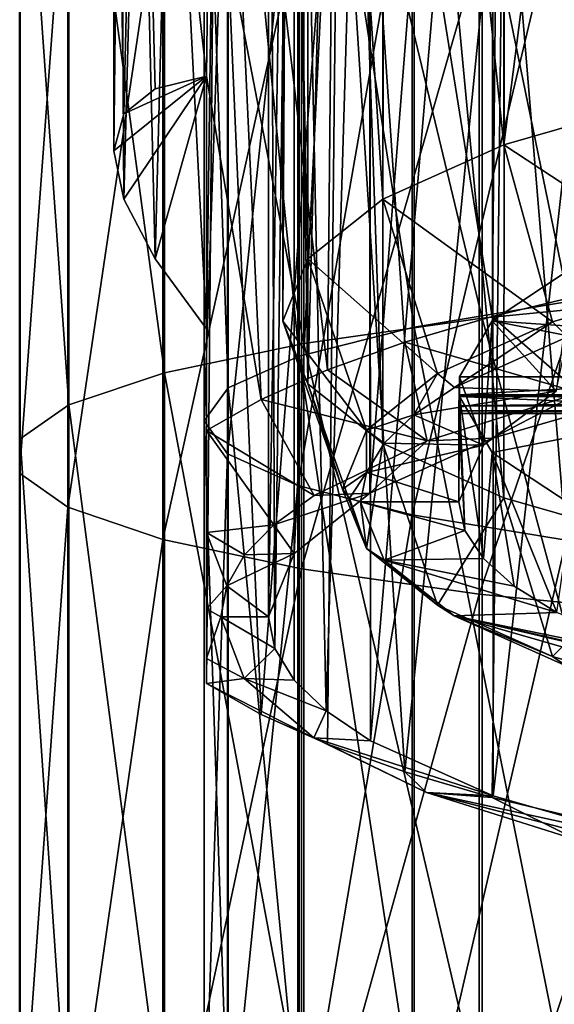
# Model space of a CAD drawing. Header units: millimetres. Extents: x -198 to 325, y 0 to 239.
# Tile 361 of 468: x 135.06 to 140.68, y 92.89 to 103.22. Entities that reach past the tile are written whole.
import ezdxf

# ---------------------------------------------------------------- set-up
doc = ezdxf.new("R2010")
doc.units = ezdxf.units.MM
doc.header["$LTSCALE"] = 65.185185
for name, color, linetype in [('659', 7, 'CONTINUOUS'), ('660', 7, 'CONTINUOUS'), ('713', 7, 'CONTINUOUS'), ('714', 7, 'CONTINUOUS'), ('715', 7, 'CONTINUOUS'), ('716', 7, 'CONTINUOUS'), ('725', 7, 'CONTINUOUS'), ('726', 7, 'CONTINUOUS'), ('727', 7, 'CONTINUOUS'), ('742', 7, 'CONTINUOUS'), ('743', 7, 'CONTINUOUS'), ('744', 7, 'CONTINUOUS'), ('745', 7, 'CONTINUOUS'), ('749', 7, 'CONTINUOUS'), ('750', 7, 'CONTINUOUS'), ('805', 7, 'CONTINUOUS'), ('806', 7, 'CONTINUOUS'), ('807', 7, 'CONTINUOUS'), ('808', 7, 'CONTINUOUS'), ('834', 7, 'CONTINUOUS'), ('836', 7, 'CONTINUOUS'), ('837', 7, 'CONTINUOUS'), ('838', 7, 'CONTINUOUS'), ('839', 7, 'CONTINUOUS'), ('840', 7, 'CONTINUOUS')]:
    doc.layers.add(name, color=color, linetype=linetype)

msp = doc.modelspace()

# ---------------------------------------------------------------- linework, layer by layer
at = {"layer": '659', "color": 7, "linetype": 'CONTINUOUS', "true_color": 0xe0f2ff}
for points in [[(140.827, 100.266, -8.085), (140.827, 108.554, -6.68), (139.205, 108.154, -4.753), (140.827, 100.266, -8.085)], [(139.205, 99.998, -6.134), (139.205, 108.154, -4.753), (137.998, 107.696, -2.552), (139.205, 99.998, -6.134)], [(139.205, 99.998, -6.134), (140.827, 100.266, -8.085), (139.205, 108.154, -4.753), (139.205, 99.998, -6.134)], [(137.998, 99.691, -3.908), (137.998, 107.696, -2.552), (137.254, 107.199, -0.163), (137.998, 99.691, -3.908)], [(137.998, 99.691, -3.908), (139.205, 99.998, -6.134), (137.998, 107.696, -2.552), (137.998, 99.691, -3.908)], [(137.254, 99.359, -1.491), (137.254, 107.199, -0.163), (137, 106.683, 2.322), (137.254, 99.359, -1.491)], [(137.254, 99.359, -1.491), (137.998, 99.691, -3.908), (137.254, 107.199, -0.163), (137.254, 99.359, -1.491)], [(137, 99.013, 1.024), (137.254, 99.359, -1.491), (137, 106.683, 2.322), (137, 99.013, 1.024)], [(137, 99.013, 1.024), (137, 106.683, 2.322), (137.247, 106.166, 4.808), (137, 99.013, 1.024)], [(137.247, 98.667, 3.539), (137, 99.013, 1.024), (137.247, 106.166, 4.808), (137.247, 98.667, 3.539)], [(137.247, 98.667, 3.539), (137.247, 106.166, 4.808), (137.985, 105.669, 7.199), (137.247, 98.667, 3.539)], [(137.985, 98.335, 5.959), (137.247, 98.667, 3.539), (137.985, 105.669, 7.199), (137.985, 98.335, 5.959)], [(137.985, 98.335, 5.959), (137.985, 105.669, 7.199), (139.185, 105.211, 9.402), (137.985, 98.335, 5.959)], [(139.185, 98.028, 8.188), (137.985, 98.335, 5.959), (139.185, 105.211, 9.402), (139.185, 98.028, 8.188)], [(139.185, 98.028, 8.188), (139.185, 105.211, 9.402), (140.802, 104.81, 11.334), (139.185, 98.028, 8.188)], [(140.802, 97.76, 10.143), (139.185, 98.028, 8.188), (140.802, 104.81, 11.334), (140.802, 97.76, 10.143)], [(140.827, 91.902, -8.93), (140.827, 100.266, -8.085), (139.205, 99.998, -6.134), (140.827, 91.902, -8.93)], [(139.205, 91.767, -6.966), (139.205, 99.998, -6.134), (137.998, 99.691, -3.908), (139.205, 91.767, -6.966)], [(139.205, 91.767, -6.966), (140.827, 91.902, -8.93), (139.205, 99.998, -6.134), (139.205, 91.767, -6.966)], [(137.998, 91.614, -4.724), (137.998, 99.691, -3.908), (137.254, 99.359, -1.491), (137.998, 91.614, -4.724)], [(137.998, 91.614, -4.724), (139.205, 91.767, -6.966), (137.998, 99.691, -3.908), (137.998, 91.614, -4.724)], [(137.254, 91.447, -2.29), (137.254, 99.359, -1.491), (137, 99.013, 1.024), (137.254, 91.447, -2.29)], [(137.254, 91.447, -2.29), (137.998, 91.614, -4.724), (137.254, 99.359, -1.491), (137.254, 91.447, -2.29)], [(137, 91.274, 0.243), (137.254, 91.447, -2.29), (137, 99.013, 1.024), (137, 91.274, 0.243)], [(137, 91.274, 0.243), (137, 99.013, 1.024), (137.247, 98.667, 3.539), (137, 91.274, 0.243)], [(137.247, 91.101, 2.776), (137, 91.274, 0.243), (137.247, 98.667, 3.539), (137.247, 91.101, 2.776)], [(137.247, 91.101, 2.776), (137.247, 98.667, 3.539), (137.985, 98.335, 5.959), (137.247, 91.101, 2.776)], [(137.985, 90.934, 5.212), (137.247, 91.101, 2.776), (137.985, 98.335, 5.959), (137.985, 90.934, 5.212)], [(137.985, 90.934, 5.212), (137.985, 98.335, 5.959), (139.185, 98.028, 8.188), (137.985, 90.934, 5.212)], [(139.185, 90.78, 7.458), (137.985, 90.934, 5.212), (139.185, 98.028, 8.188), (139.185, 90.78, 7.458)], [(139.185, 90.78, 7.458), (139.185, 98.028, 8.188), (140.802, 97.76, 10.143), (139.185, 90.78, 7.458)], [(140.802, 90.646, 9.426), (139.185, 90.78, 7.458), (140.802, 97.76, 10.143), (140.802, 90.646, 9.426)]]:
    msp.add_3dface(points, dxfattribs=at)
at = {"layer": '660', "color": 7, "linetype": 'CONTINUOUS', "true_color": 0xe0f2ff}
for points in [[(142.134, 108.622, -10.298), (142.134, 100.308, -11.671), (139.919, 108.297, -8.665), (142.134, 108.622, -10.298)], [(139.919, 108.297, -8.665), (139.919, 100.091, -10.02), (138.048, 107.899, -6.661), (139.919, 108.297, -8.665)], [(139.919, 108.297, -8.665), (142.134, 100.308, -11.671), (139.919, 100.091, -10.02), (139.919, 108.297, -8.665)], [(138.048, 107.899, -6.661), (138.048, 99.824, -7.994), (136.585, 107.44, -4.353), (138.048, 107.899, -6.661)], [(138.048, 107.899, -6.661), (139.919, 100.091, -10.02), (138.048, 99.824, -7.994), (138.048, 107.899, -6.661)], [(136.585, 107.44, -4.353), (136.585, 99.517, -5.661), (135.579, 106.936, -1.821), (136.585, 107.44, -4.353)], [(136.585, 107.44, -4.353), (138.048, 99.824, -7.994), (136.585, 99.517, -5.661), (136.585, 107.44, -4.353)], [(135.579, 106.936, -1.821), (135.579, 99.18, -3.101), (135.066, 106.405, 0.85), (135.579, 106.936, -1.821)], [(135.579, 106.936, -1.821), (136.585, 99.517, -5.661), (135.579, 99.18, -3.101), (135.579, 106.936, -1.821)], [(135.066, 106.405, 0.85), (135.066, 98.825, -0.402), (135.062, 105.864, 3.567), (135.066, 106.405, 0.85)], [(135.066, 106.405, 0.85), (135.579, 99.18, -3.101), (135.066, 98.825, -0.402), (135.066, 106.405, 0.85)], [(135.062, 105.864, 3.567), (135.066, 98.825, -0.402), (135.062, 98.463, 2.345), (135.062, 105.864, 3.567)], [(135.062, 105.864, 3.567), (135.062, 98.463, 2.345), (135.568, 105.333, 6.239), (135.062, 105.864, 3.567)], [(135.568, 105.333, 6.239), (135.062, 98.463, 2.345), (135.568, 98.107, 5.046), (135.568, 105.333, 6.239)], [(135.568, 105.333, 6.239), (135.568, 98.107, 5.046), (136.566, 104.829, 8.774), (135.568, 105.333, 6.239)], [(136.566, 104.829, 8.774), (135.568, 98.107, 5.046), (136.566, 97.77, 7.609), (136.566, 104.829, 8.774)], [(136.566, 104.829, 8.774), (136.566, 97.77, 7.609), (138.023, 104.369, 11.086), (136.566, 104.829, 8.774)], [(138.023, 104.369, 11.086), (136.566, 97.77, 7.609), (138.023, 97.462, 9.946), (138.023, 104.369, 11.086)], [(138.023, 104.369, 11.086), (138.023, 97.462, 9.946), (139.888, 103.969, 13.096), (138.023, 104.369, 11.086)], [(139.888, 103.969, 13.096), (138.023, 97.462, 9.946), (139.888, 97.195, 11.977), (139.888, 103.969, 13.096)], [(139.888, 103.969, 13.096), (139.888, 97.195, 11.977), (142.099, 103.643, 14.734), (139.888, 103.969, 13.096)], [(142.099, 103.643, 14.734), (139.888, 97.195, 11.977), (142.099, 96.977, 13.634), (142.099, 103.643, 14.734)], [(142.134, 100.308, -11.671), (142.134, 91.922, -12.496), (139.919, 100.091, -10.02), (142.134, 100.308, -11.671)], [(139.919, 100.091, -10.02), (139.919, 91.813, -10.835), (138.048, 99.824, -7.994), (139.919, 100.091, -10.02)], [(139.919, 100.091, -10.02), (142.134, 91.922, -12.496), (139.919, 91.813, -10.835), (139.919, 100.091, -10.02)], [(138.048, 99.824, -7.994), (138.048, 91.68, -8.796), (136.585, 99.517, -5.661), (138.048, 99.824, -7.994)], [(138.048, 99.824, -7.994), (139.919, 91.813, -10.835), (138.048, 91.68, -8.796), (138.048, 99.824, -7.994)], [(136.585, 99.517, -5.661), (136.585, 91.526, -6.448), (135.579, 99.18, -3.101), (136.585, 99.517, -5.661)], [(136.585, 99.517, -5.661), (138.048, 91.68, -8.796), (136.585, 91.526, -6.448), (136.585, 99.517, -5.661)], [(135.579, 99.18, -3.101), (135.579, 91.357, -3.872), (135.066, 98.825, -0.402), (135.579, 99.18, -3.101)], [(135.579, 99.18, -3.101), (136.585, 91.526, -6.448), (135.579, 91.357, -3.872), (135.579, 99.18, -3.101)], [(135.066, 98.825, -0.402), (135.066, 91.179, -1.155), (135.062, 98.463, 2.345), (135.066, 98.825, -0.402)], [(135.066, 98.825, -0.402), (135.579, 91.357, -3.872), (135.066, 91.179, -1.155), (135.066, 98.825, -0.402)], [(135.062, 98.463, 2.345), (135.066, 91.179, -1.155), (135.062, 90.998, 1.61), (135.062, 98.463, 2.345)], [(135.062, 98.463, 2.345), (135.062, 90.998, 1.61), (135.568, 98.107, 5.046), (135.062, 98.463, 2.345)], [(135.568, 98.107, 5.046), (135.062, 90.998, 1.61), (135.568, 90.819, 4.329), (135.568, 98.107, 5.046)], [(135.568, 98.107, 5.046), (135.568, 90.819, 4.329), (136.566, 97.77, 7.609), (135.568, 98.107, 5.046)], [(136.566, 97.77, 7.609), (135.568, 90.819, 4.329), (136.566, 90.65, 6.908), (136.566, 97.77, 7.609)], [(136.566, 97.77, 7.609), (136.566, 90.65, 6.908), (138.023, 97.462, 9.946), (136.566, 97.77, 7.609)], [(138.023, 97.462, 9.946), (136.566, 90.65, 6.908), (138.023, 90.496, 9.26), (138.023, 97.462, 9.946)], [(138.023, 97.462, 9.946), (138.023, 90.496, 9.26), (139.888, 97.195, 11.977), (138.023, 97.462, 9.946)], [(139.888, 97.195, 11.977), (138.023, 90.496, 9.26), (139.888, 90.362, 11.304), (139.888, 97.195, 11.977)], [(139.888, 97.195, 11.977), (139.888, 90.362, 11.304), (142.099, 96.977, 13.634), (139.888, 97.195, 11.977)], [(142.099, 96.977, 13.634), (139.888, 90.362, 11.304), (142.099, 90.253, 12.971), (142.099, 96.977, 13.634)]]:
    msp.add_3dface(points, dxfattribs=at)
at = {"layer": '713', "color": 2, "linetype": 'CONTINUOUS'}
for points in [[(141.854, 115.237, 236.955), (140.15, 114.747, 235.127), (140.15, 101.911, 238.568), (141.854, 115.237, 236.955)], [(141.853, 102.4, 240.395), (141.854, 115.237, 236.955), (140.15, 101.911, 238.568), (141.853, 102.4, 240.395)], [(140.15, 114.747, 235.127), (138.879, 114.178, 233.003), (140.15, 101.911, 238.568), (140.15, 114.747, 235.127)], [(138.879, 114.178, 233.003), (138.091, 113.551, 230.662), (138.878, 101.34, 236.439), (138.879, 114.178, 233.003)], [(140.15, 101.911, 238.568), (138.879, 114.178, 233.003), (138.878, 101.34, 236.439), (140.15, 101.911, 238.568)], [(138.091, 113.551, 230.662), (137.825, 112.895, 228.216), (138.091, 100.713, 234.1), (138.091, 113.551, 230.662)], [(138.878, 101.34, 236.439), (138.091, 113.551, 230.662), (138.091, 100.713, 234.1), (138.878, 101.34, 236.439)], [(138.091, 100.713, 234.1), (137.825, 112.895, 228.216), (137.825, 100.058, 231.655), (138.091, 100.713, 234.1)]]:
    msp.add_3dface(points, dxfattribs=at)
at = {"layer": '714', "color": 2, "linetype": 'CONTINUOUS'}
for points in [[(141.853, 102.4, 240.395), (140.15, 101.911, 238.568), (142.274, 100.516, 240.416), (141.853, 102.4, 240.395)], [(140.15, 101.911, 238.568), (138.878, 101.34, 236.439), (140.659, 100.052, 238.683), (140.15, 101.911, 238.568)], [(142.274, 100.516, 240.416), (140.15, 101.911, 238.568), (140.659, 100.052, 238.683), (142.274, 100.516, 240.416)], [(138.878, 101.34, 236.439), (138.091, 100.713, 234.1), (139.452, 99.511, 236.664), (138.878, 101.34, 236.439)], [(140.659, 100.052, 238.683), (138.878, 101.34, 236.439), (139.452, 99.511, 236.664), (140.659, 100.052, 238.683)], [(138.091, 100.713, 234.1), (137.825, 100.058, 231.655), (138.706, 98.916, 234.447), (138.091, 100.713, 234.1)], [(139.452, 99.511, 236.664), (138.091, 100.713, 234.1), (138.706, 98.916, 234.447), (139.452, 99.511, 236.664)], [(137.825, 100.058, 231.655), (138.454, 98.295, 232.128), (138.706, 98.916, 234.447), (137.825, 100.058, 231.655)]]:
    msp.add_3dface(points, dxfattribs=at)
at = {"layer": '715', "color": 2, "linetype": 'CONTINUOUS'}
for points in [[(142.274, 100.516, 240.416), (140.659, 100.052, 238.683), (140.818, 99.895, 238.619), (142.274, 100.516, 240.416)], [(140.659, 100.052, 238.683), (139.452, 99.511, 236.664), (139.631, 99.364, 236.637), (140.659, 100.052, 238.683)], [(140.818, 99.895, 238.619), (140.659, 100.052, 238.683), (139.631, 99.364, 236.637), (140.818, 99.895, 238.619)], [(139.452, 99.511, 236.664), (138.706, 98.916, 234.447), (139.202, 99.076, 235.562), (139.452, 99.511, 236.664)], [(139.631, 99.364, 236.637), (139.452, 99.511, 236.664), (139.202, 99.076, 235.562), (139.631, 99.364, 236.637)], [(139.202, 99.076, 235.562), (138.706, 98.916, 234.447), (138.892, 98.778, 234.45), (139.202, 99.076, 235.562)], [(138.706, 98.916, 234.447), (138.454, 98.295, 232.128), (138.705, 98.473, 233.314), (138.706, 98.916, 234.447)], [(138.892, 98.778, 234.45), (138.706, 98.916, 234.447), (138.705, 98.473, 233.314), (138.892, 98.778, 234.45)], [(138.705, 98.473, 233.314), (138.454, 98.295, 232.128), (138.527, 98.201, 232.153), (138.705, 98.473, 233.314)], [(138.643, 98.165, 232.163), (138.705, 98.473, 233.314), (138.527, 98.201, 232.153), (138.643, 98.165, 232.163)]]:
    msp.add_3dface(points, dxfattribs=at)
at = {"layer": '716', "color": 2, "linetype": 'CONTINUOUS'}
for points in [[(139.68, 99.117, 231.569), (139.74, 97.864, 231.042), (139.683, 99.269, 231.453), (139.68, 99.117, 231.569)], [(139.74, 97.864, 231.042), (139.936, 97.568, 229.936), (139.683, 99.269, 231.453), (139.74, 97.864, 231.042)], [(139.683, 99.269, 231.453), (139.936, 97.568, 229.936), (140.027, 98.681, 229.258), (139.683, 99.269, 231.453)], [(139.675, 98.165, 232.163), (139.74, 97.864, 231.042), (139.675, 99.131, 231.904), (139.675, 98.165, 232.163)], [(139.675, 99.131, 231.904), (139.74, 97.864, 231.042), (139.675, 99.111, 231.831), (139.675, 99.131, 231.904)], [(139.675, 99.111, 231.831), (139.74, 97.864, 231.042), (139.676, 99.092, 231.759), (139.675, 99.111, 231.831)], [(139.676, 99.092, 231.759), (139.74, 97.864, 231.042), (139.68, 99.117, 231.569), (139.676, 99.092, 231.759)], [(139.936, 97.568, 229.936), (140.258, 97.279, 228.858), (140.027, 98.681, 229.258), (139.936, 97.568, 229.936)], [(140.258, 97.279, 228.858), (140.704, 97.002, 227.822), (140.027, 98.681, 229.258), (140.258, 97.279, 228.858)], [(140.027, 98.681, 229.258), (140.704, 97.002, 227.822), (140.865, 98.127, 227.191), (140.027, 98.681, 229.258)]]:
    msp.add_3dface(points, dxfattribs=at)
at = {"layer": '725', "color": 7, "linetype": 'CONTINUOUS', "true_color": 0xcad1ee}
for points in [[(137.675, 96.957, 232.486), (137.743, 96.623, 231.238), (137.675, 112.654, 228.28), (137.675, 96.957, 232.486)], [(137.675, 112.654, 228.28), (137.743, 96.623, 231.238), (137.944, 111.99, 225.805), (137.675, 112.654, 228.28)], [(137.743, 96.623, 231.238), (137.946, 96.292, 230.004), (137.944, 111.99, 225.805), (137.743, 96.623, 231.238)], [(137.946, 96.292, 230.004), (138.282, 95.969, 228.797), (137.944, 111.99, 225.805), (137.946, 96.292, 230.004)], [(137.944, 111.99, 225.805), (138.282, 95.969, 228.797), (138.741, 111.356, 223.438), (137.944, 111.99, 225.805)], [(138.282, 95.969, 228.797), (138.747, 95.656, 227.63), (138.741, 111.356, 223.438), (138.282, 95.969, 228.797)], [(138.741, 111.356, 223.438), (138.747, 95.656, 227.63), (140.029, 110.779, 221.283), (138.741, 111.356, 223.438)], [(138.747, 95.656, 227.63), (140.036, 95.08, 225.479), (140.029, 110.779, 221.283), (138.747, 95.656, 227.63)], [(140.029, 110.779, 221.283), (140.036, 95.08, 225.479), (141.753, 110.283, 219.433), (140.029, 110.779, 221.283)], [(140.036, 95.08, 225.479), (141.761, 94.585, 223.632), (141.753, 110.283, 219.433), (140.036, 95.08, 225.479)]]:
    msp.add_3dface(points, dxfattribs=at)
at = {"layer": '726', "color": 7, "linetype": 'CONTINUOUS', "true_color": 0xcad1ee}
for points in [[(141.046, 100.353, 242.651), (140.027, 100.109, 241.74), (140.939, 99.306, 241.253), (141.046, 100.353, 242.651)], [(140.027, 100.109, 241.74), (139.107, 99.84, 240.736), (140.939, 99.306, 241.253), (140.027, 100.109, 241.74)], [(139.107, 99.84, 240.736), (138.295, 99.549, 239.648), (139.343, 98.804, 239.378), (139.107, 99.84, 240.736)], [(140.939, 99.306, 241.253), (139.107, 99.84, 240.736), (139.343, 98.804, 239.378), (140.939, 99.306, 241.253)], [(138.295, 99.549, 239.648), (137.599, 99.238, 238.488), (139.343, 98.804, 239.378), (138.295, 99.549, 239.648)], [(137.599, 99.238, 238.488), (137.025, 98.911, 237.267), (138.157, 98.231, 237.241), (137.599, 99.238, 238.488)], [(139.343, 98.804, 239.378), (137.599, 99.238, 238.488), (138.157, 98.231, 237.241), (139.343, 98.804, 239.378)], [(138.157, 98.231, 237.241), (137.025, 98.911, 237.267), (137.731, 97.924, 236.093), (138.157, 98.231, 237.241)], [(137.731, 97.924, 236.093), (137.025, 98.911, 237.267), (137.025, 97.843, 234.898), (137.731, 97.924, 236.093)], [(137.423, 97.607, 234.909), (137.731, 97.924, 236.093), (137.025, 97.843, 234.898), (137.423, 97.607, 234.909)], [(137.237, 97.284, 233.705), (137.423, 97.607, 234.909), (137.025, 97.843, 234.898), (137.237, 97.284, 233.705)], [(137.025, 97.041, 232.464), (137.237, 97.284, 233.705), (137.025, 97.843, 234.898), (137.025, 97.041, 232.464)], [(137.175, 96.957, 232.486), (137.237, 97.284, 233.705), (137.025, 97.041, 232.464), (137.175, 96.957, 232.486)]]:
    msp.add_3dface(points, dxfattribs=at)
at = {"layer": '727', "color": 7, "linetype": 'CONTINUOUS', "true_color": 0xcad1ee}
for points in [[(142.249, 111.261, 240.661), (140.136, 110.812, 238.986), (142.154, 100.57, 243.459), (142.249, 111.261, 240.661)], [(140.136, 110.812, 238.986), (138.4, 110.264, 236.942), (140.027, 100.109, 241.74), (140.136, 110.812, 238.986)], [(141.046, 100.353, 242.651), (140.136, 110.812, 238.986), (140.027, 100.109, 241.74), (141.046, 100.353, 242.651)], [(142.154, 100.57, 243.459), (140.136, 110.812, 238.986), (141.046, 100.353, 242.651), (142.154, 100.57, 243.459)], [(138.4, 110.264, 236.942), (137.113, 109.641, 234.618), (138.295, 99.549, 239.648), (138.4, 110.264, 236.942)], [(139.107, 99.84, 240.736), (138.4, 110.264, 236.942), (138.295, 99.549, 239.648), (139.107, 99.84, 240.736)], [(140.027, 100.109, 241.74), (138.4, 110.264, 236.942), (139.107, 99.84, 240.736), (140.027, 100.109, 241.74)], [(137.113, 109.641, 234.618), (136.318, 108.963, 232.088), (137.025, 102.63, 236.271), (137.113, 109.641, 234.618)], [(137.599, 99.238, 238.488), (137.113, 109.641, 234.618), (137.025, 102.63, 236.271), (137.599, 99.238, 238.488)], [(138.295, 99.549, 239.648), (137.113, 109.641, 234.618), (137.599, 99.238, 238.488), (138.295, 99.549, 239.648)], [(136.318, 108.963, 232.088), (136.05, 108.259, 229.458), (136.158, 102.235, 232.862), (136.318, 108.963, 232.088)], [(136.484, 102.499, 234.574), (136.318, 108.963, 232.088), (136.158, 102.235, 232.862), (136.484, 102.499, 234.574)], [(137.025, 102.63, 236.271), (136.318, 108.963, 232.088), (136.484, 102.499, 234.574), (137.025, 102.63, 236.271)], [(136.158, 102.235, 232.862), (136.05, 108.259, 229.458), (136.05, 101.848, 231.176), (136.158, 102.235, 232.862)], [(137.025, 98.911, 237.267), (137.599, 99.238, 238.488), (137.025, 102.63, 236.271), (137.025, 98.911, 237.267)]]:
    msp.add_3dface(points, dxfattribs=at)
at = {"layer": '742', "color": 7, "linetype": 'CONTINUOUS', "true_color": 0xcad1ee}
for points in [[(136.05, 108.259, 229.458), (136.118, 107.904, 228.133), (136.05, 101.848, 231.176), (136.05, 108.259, 229.458)], [(136.05, 101.848, 231.176), (136.118, 107.904, 228.133), (136.158, 101.34, 229.521), (136.05, 101.848, 231.176)], [(136.118, 107.904, 228.133), (136.32, 107.553, 226.823), (136.158, 101.34, 229.521), (136.118, 107.904, 228.133)], [(136.158, 101.34, 229.521), (136.32, 107.553, 226.823), (136.484, 100.713, 227.907), (136.158, 101.34, 229.521)], [(136.32, 107.553, 226.823), (136.654, 107.208, 225.536), (136.484, 100.713, 227.907), (136.32, 107.553, 226.823)], [(136.484, 100.713, 227.907), (136.654, 107.208, 225.536), (137.025, 99.978, 226.372), (136.484, 100.713, 227.907)], [(136.654, 107.208, 225.536), (137.118, 106.873, 224.287), (137.025, 99.978, 226.372), (136.654, 107.208, 225.536)], [(137.025, 99.978, 226.372), (137.118, 106.873, 224.287), (137.025, 96.259, 227.369), (137.025, 99.978, 226.372)], [(137.025, 96.259, 227.369), (137.118, 106.873, 224.287), (137.599, 95.931, 226.148), (137.025, 96.259, 227.369)], [(137.118, 106.873, 224.287), (138.408, 106.25, 221.962), (137.599, 95.931, 226.148), (137.118, 106.873, 224.287)], [(137.599, 95.931, 226.148), (138.408, 106.25, 221.962), (138.295, 95.621, 224.988), (137.599, 95.931, 226.148)], [(138.295, 95.621, 224.988), (138.408, 106.25, 221.962), (139.107, 95.329, 223.9), (138.295, 95.621, 224.988)], [(138.408, 106.25, 221.962), (140.144, 105.704, 219.922), (139.107, 95.329, 223.9), (138.408, 106.25, 221.962)], [(139.107, 95.329, 223.9), (140.144, 105.704, 219.922), (140.027, 95.06, 222.896), (139.107, 95.329, 223.9)], [(140.027, 95.06, 222.896), (140.144, 105.704, 219.922), (141.046, 94.816, 221.985), (140.027, 95.06, 222.896)], [(140.144, 105.704, 219.922), (142.255, 105.256, 218.251), (141.046, 94.816, 221.985), (140.144, 105.704, 219.922)]]:
    msp.add_3dface(points, dxfattribs=at)
at = {"layer": '743', "color": 7, "linetype": 'CONTINUOUS', "true_color": 0xcad1ee}
for points in [[(137.175, 96.957, 232.486), (137.025, 97.041, 232.464), (137.025, 96.519, 229.955), (137.175, 96.957, 232.486)], [(137.422, 96.31, 230.068), (137.175, 96.957, 232.486), (137.025, 96.519, 229.955), (137.422, 96.31, 230.068)], [(137.025, 96.259, 227.369), (137.422, 96.31, 230.068), (137.025, 96.519, 229.955), (137.025, 96.259, 227.369)], [(137.025, 96.259, 227.369), (138.153, 95.686, 227.742), (137.422, 96.31, 230.068), (137.025, 96.259, 227.369)], [(137.025, 96.259, 227.369), (137.599, 95.931, 226.148), (138.153, 95.686, 227.742), (137.025, 96.259, 227.369)], [(137.599, 95.931, 226.148), (138.295, 95.621, 224.988), (138.153, 95.686, 227.742), (137.599, 95.931, 226.148)], [(138.295, 95.621, 224.988), (139.335, 95.114, 225.606), (138.153, 95.686, 227.742), (138.295, 95.621, 224.988)], [(138.295, 95.621, 224.988), (139.107, 95.329, 223.9), (139.335, 95.114, 225.606), (138.295, 95.621, 224.988)], [(139.107, 95.329, 223.9), (140.027, 95.06, 222.896), (139.335, 95.114, 225.606), (139.107, 95.329, 223.9)], [(140.027, 95.06, 222.896), (140.931, 94.61, 223.727), (139.335, 95.114, 225.606), (140.027, 95.06, 222.896)], [(140.027, 95.06, 222.896), (141.046, 94.816, 221.985), (140.931, 94.61, 223.727), (140.027, 95.06, 222.896)]]:
    msp.add_3dface(points, dxfattribs=at)
at = {"layer": '744', "color": 7, "linetype": 'CONTINUOUS', "true_color": 0xcad1ee}
for points in [[(140.939, 99.306, 241.253), (139.343, 98.804, 239.378), (140.028, 98.832, 239.483), (140.939, 99.306, 241.253)], [(141.753, 99.328, 241.333), (140.939, 99.306, 241.253), (140.028, 98.832, 239.483), (141.753, 99.328, 241.333)], [(139.343, 98.804, 239.378), (138.157, 98.231, 237.241), (138.742, 98.256, 237.332), (139.343, 98.804, 239.378)], [(140.028, 98.832, 239.483), (139.343, 98.804, 239.378), (138.742, 98.256, 237.332), (140.028, 98.832, 239.483)], [(138.157, 98.231, 237.241), (137.731, 97.924, 236.093), (138.742, 98.256, 237.332), (138.157, 98.231, 237.241)], [(138.742, 98.256, 237.332), (137.731, 97.924, 236.093), (137.945, 97.621, 234.962), (138.742, 98.256, 237.332)], [(137.731, 97.924, 236.093), (137.423, 97.607, 234.909), (137.945, 97.621, 234.962), (137.731, 97.924, 236.093)], [(137.423, 97.607, 234.909), (137.237, 97.284, 233.705), (137.945, 97.621, 234.962), (137.423, 97.607, 234.909)], [(137.237, 97.284, 233.705), (137.675, 96.957, 232.486), (137.945, 97.621, 234.962), (137.237, 97.284, 233.705)], [(137.237, 97.284, 233.705), (137.175, 96.957, 232.486), (137.675, 96.957, 232.486), (137.237, 97.284, 233.705)], [(137.175, 96.957, 232.486), (137.422, 96.31, 230.068), (137.743, 96.623, 231.238), (137.175, 96.957, 232.486)], [(137.675, 96.957, 232.486), (137.175, 96.957, 232.486), (137.743, 96.623, 231.238), (137.675, 96.957, 232.486)], [(137.743, 96.623, 231.238), (137.422, 96.31, 230.068), (137.946, 96.292, 230.004), (137.743, 96.623, 231.238)], [(137.422, 96.31, 230.068), (138.153, 95.686, 227.742), (138.282, 95.969, 228.797), (137.422, 96.31, 230.068)], [(137.946, 96.292, 230.004), (137.422, 96.31, 230.068), (138.282, 95.969, 228.797), (137.946, 96.292, 230.004)], [(138.282, 95.969, 228.797), (138.153, 95.686, 227.742), (138.747, 95.656, 227.63), (138.282, 95.969, 228.797)], [(138.153, 95.686, 227.742), (139.335, 95.114, 225.606), (140.036, 95.08, 225.479), (138.153, 95.686, 227.742)], [(138.747, 95.656, 227.63), (138.153, 95.686, 227.742), (140.036, 95.08, 225.479), (138.747, 95.656, 227.63)], [(140.931, 94.61, 223.727), (142.875, 94.197, 222.186), (139.335, 95.114, 225.606), (140.931, 94.61, 223.727)], [(139.335, 95.114, 225.606), (142.875, 94.197, 222.186), (141.761, 94.585, 223.632), (139.335, 95.114, 225.606)], [(140.036, 95.08, 225.479), (139.335, 95.114, 225.606), (141.761, 94.585, 223.632), (140.036, 95.08, 225.479)]]:
    msp.add_3dface(points, dxfattribs=at)
at = {"layer": '745', "color": 7, "linetype": 'CONTINUOUS', "true_color": 0xcad1ee}
for points in [[(141.753, 115.024, 237.127), (141.753, 99.328, 241.333), (140.029, 114.529, 235.278), (141.753, 115.024, 237.127)], [(140.029, 114.529, 235.278), (138.742, 98.256, 237.332), (138.741, 113.951, 233.123), (140.029, 114.529, 235.278)], [(140.028, 98.832, 239.483), (138.742, 98.256, 237.332), (140.029, 114.529, 235.278), (140.028, 98.832, 239.483)], [(141.753, 99.328, 241.333), (140.028, 98.832, 239.483), (140.029, 114.529, 235.278), (141.753, 99.328, 241.333)], [(138.741, 113.951, 233.123), (137.945, 97.621, 234.962), (137.944, 113.317, 230.756), (138.741, 113.951, 233.123)], [(138.742, 98.256, 237.332), (137.945, 97.621, 234.962), (138.741, 113.951, 233.123), (138.742, 98.256, 237.332)], [(137.945, 97.621, 234.962), (137.675, 96.957, 232.486), (137.944, 113.317, 230.756), (137.945, 97.621, 234.962)], [(137.944, 113.317, 230.756), (137.675, 96.957, 232.486), (137.675, 112.654, 228.28), (137.944, 113.317, 230.756)]]:
    msp.add_3dface(points, dxfattribs=at)
at = {"layer": '749', "color": 7, "linetype": 'CONTINUOUS', "true_color": 0xcad1ee}
for points in [[(137.025, 102.63, 236.271), (136.158, 102.235, 232.862), (136.05, 101.848, 231.176), (137.025, 102.63, 236.271)], [(137.025, 102.63, 236.271), (136.05, 101.848, 231.176), (136.158, 101.34, 229.521), (137.025, 102.63, 236.271)], [(137.025, 102.63, 236.271), (136.484, 102.499, 234.574), (136.158, 102.235, 232.862), (137.025, 102.63, 236.271)], [(137.025, 102.63, 236.271), (136.158, 101.34, 229.521), (136.484, 100.713, 227.907), (137.025, 102.63, 236.271)], [(137.025, 102.63, 236.271), (136.484, 100.713, 227.907), (137.025, 99.978, 226.372), (137.025, 102.63, 236.271)]]:
    msp.add_3dface(points, dxfattribs=at)
at = {"layer": '750', "color": 7, "linetype": 'CONTINUOUS', "true_color": 0xcad1ee}
for points in [[(137.025, 98.911, 237.267), (137.025, 102.63, 236.271), (137.025, 99.978, 226.372), (137.025, 98.911, 237.267)], [(137.025, 98.911, 237.267), (137.025, 99.978, 226.372), (137.025, 97.843, 234.898), (137.025, 98.911, 237.267)], [(137.025, 99.978, 226.372), (137.025, 96.259, 227.369), (137.025, 96.519, 229.955), (137.025, 99.978, 226.372)], [(137.025, 99.978, 226.372), (137.025, 97.041, 232.464), (137.025, 97.843, 234.898), (137.025, 99.978, 226.372)], [(137.025, 97.041, 232.464), (137.025, 99.978, 226.372), (137.025, 96.519, 229.955), (137.025, 97.041, 232.464)]]:
    msp.add_3dface(points, dxfattribs=at)
at = {"layer": '805', "color": 2, "linetype": 'CONTINUOUS'}
for points in [[(140.865, 100.618, 236.487), (140.027, 100.064, 234.42), (143.239, 99.841, 233.589), (140.865, 100.618, 236.487)], [(140.027, 100.064, 234.42), (139.683, 99.476, 232.225), (143.011, 99.476, 232.225), (140.027, 100.064, 234.42)], [(143.239, 99.841, 233.589), (140.027, 100.064, 234.42), (143.011, 99.476, 232.225), (143.239, 99.841, 233.589)]]:
    msp.add_3dface(points, dxfattribs=at)
at = {"layer": '806', "color": 2, "linetype": 'CONTINUOUS'}
for points in [[(139.683, 99.476, 232.225), (139.68, 99.286, 232.2), (143.011, 99.476, 232.225), (139.683, 99.476, 232.225)], [(143.011, 99.476, 232.225), (139.68, 99.286, 232.2), (143.081, 99.286, 232.201), (143.011, 99.476, 232.225)], [(139.68, 99.286, 232.2), (139.676, 99.17, 232.049), (143.153, 99.217, 232.141), (139.68, 99.286, 232.2)], [(139.676, 99.17, 232.049), (143.252, 99.17, 232.049), (143.153, 99.217, 232.141), (139.676, 99.17, 232.049)], [(143.081, 99.286, 232.201), (139.68, 99.286, 232.2), (143.153, 99.217, 232.141), (143.081, 99.286, 232.201)]]:
    msp.add_3dface(points, dxfattribs=at)
at = {"layer": '807', "color": 2, "linetype": 'CONTINUOUS'}
for points in [[(139.68, 99.117, 231.569), (139.683, 99.269, 231.453), (143.077, 99.12, 231.564), (139.68, 99.117, 231.569)], [(143.077, 99.12, 231.564), (139.683, 99.269, 231.453), (143.011, 99.269, 231.453), (143.077, 99.12, 231.564)], [(139.676, 99.092, 231.759), (139.68, 99.117, 231.569), (143.252, 99.092, 231.759), (139.676, 99.092, 231.759)], [(143.153, 99.086, 231.655), (139.68, 99.117, 231.569), (143.077, 99.12, 231.564), (143.153, 99.086, 231.655)], [(143.252, 99.092, 231.759), (139.68, 99.117, 231.569), (143.153, 99.086, 231.655), (143.252, 99.092, 231.759)]]:
    msp.add_3dface(points, dxfattribs=at)
at = {"layer": '808', "color": 2, "linetype": 'CONTINUOUS'}
for points in [[(139.683, 99.269, 231.453), (140.027, 98.681, 229.258), (143.011, 99.269, 231.453), (139.683, 99.269, 231.453)], [(140.027, 98.681, 229.258), (140.865, 98.127, 227.191), (143.011, 99.269, 231.453), (140.027, 98.681, 229.258)]]:
    msp.add_3dface(points, dxfattribs=at)
at = {"layer": '834', "color": 2, "linetype": 'CONTINUOUS'}
for points in [[(139.676, 99.17, 232.049), (139.675, 99.15, 231.976), (139.675, 99.131, 231.904), (139.676, 99.17, 232.049)], [(139.676, 99.17, 232.049), (139.675, 99.131, 231.904), (139.675, 99.111, 231.831), (139.676, 99.17, 232.049)], [(139.676, 99.17, 232.049), (139.675, 99.111, 231.831), (139.676, 99.092, 231.759), (139.676, 99.17, 232.049)], [(139.676, 99.17, 232.049), (139.676, 99.092, 231.759), (143.252, 99.17, 232.049), (139.676, 99.17, 232.049)], [(139.676, 99.092, 231.759), (143.252, 99.092, 231.759), (143.252, 99.17, 232.049), (139.676, 99.092, 231.759)]]:
    msp.add_3dface(points, dxfattribs=at)
at = {"layer": '836', "color": 2, "linetype": 'CONTINUOUS'}
for points in [[(140.865, 100.618, 236.487), (140.699, 99.325, 236.493), (140.027, 100.064, 234.42), (140.865, 100.618, 236.487)], [(140.027, 100.064, 234.42), (139.934, 98.76, 234.384), (139.683, 99.476, 232.225), (140.027, 100.064, 234.42)], [(140.699, 99.325, 236.493), (139.934, 98.76, 234.384), (140.027, 100.064, 234.42), (140.699, 99.325, 236.493)], [(139.934, 98.76, 234.384), (139.675, 98.165, 232.163), (139.683, 99.476, 232.225), (139.934, 98.76, 234.384)], [(139.683, 99.476, 232.225), (139.675, 98.165, 232.163), (139.68, 99.286, 232.2), (139.683, 99.476, 232.225)], [(139.68, 99.286, 232.2), (139.675, 98.165, 232.163), (139.676, 99.17, 232.049), (139.68, 99.286, 232.2)], [(139.676, 99.17, 232.049), (139.675, 98.165, 232.163), (139.675, 99.15, 231.976), (139.676, 99.17, 232.049)], [(139.675, 99.15, 231.976), (139.675, 98.165, 232.163), (139.675, 99.131, 231.904), (139.675, 99.15, 231.976)]]:
    msp.add_3dface(points, dxfattribs=at)
at = {"layer": '837', "color": 2, "linetype": 'CONTINUOUS'}
for points in [[(140.818, 99.895, 238.619), (139.631, 99.364, 236.637), (140.699, 99.325, 236.493), (140.818, 99.895, 238.619)], [(139.631, 99.364, 236.637), (139.202, 99.076, 235.562), (140.699, 99.325, 236.493), (139.631, 99.364, 236.637)], [(140.699, 99.325, 236.493), (139.202, 99.076, 235.562), (139.934, 98.76, 234.384), (140.699, 99.325, 236.493)], [(139.202, 99.076, 235.562), (138.892, 98.778, 234.45), (139.934, 98.76, 234.384), (139.202, 99.076, 235.562)], [(138.892, 98.778, 234.45), (138.705, 98.473, 233.314), (139.934, 98.76, 234.384), (138.892, 98.778, 234.45)], [(138.705, 98.473, 233.314), (139.675, 98.165, 232.163), (139.934, 98.76, 234.384), (138.705, 98.473, 233.314)], [(138.705, 98.473, 233.314), (138.643, 98.165, 232.163), (139.675, 98.165, 232.163), (138.705, 98.473, 233.314)], [(138.643, 98.165, 232.163), (138.891, 97.553, 229.881), (139.74, 97.864, 231.042), (138.643, 98.165, 232.163)], [(139.675, 98.165, 232.163), (138.643, 98.165, 232.163), (139.74, 97.864, 231.042), (139.675, 98.165, 232.163)], [(139.74, 97.864, 231.042), (138.891, 97.553, 229.881), (139.936, 97.568, 229.936), (139.74, 97.864, 231.042)], [(139.936, 97.568, 229.936), (138.891, 97.553, 229.881), (140.258, 97.279, 228.858), (139.936, 97.568, 229.936)], [(138.891, 97.553, 229.881), (139.626, 96.969, 227.698), (140.704, 97.002, 227.822), (138.891, 97.553, 229.881)], [(140.258, 97.279, 228.858), (138.891, 97.553, 229.881), (140.704, 97.002, 227.822), (140.258, 97.279, 228.858)], [(140.704, 97.002, 227.822), (139.626, 96.969, 227.698), (141.936, 96.496, 225.935), (140.704, 97.002, 227.822)], [(139.626, 96.969, 227.698), (140.81, 96.438, 225.717), (144.321, 95.619, 222.662), (139.626, 96.969, 227.698)], [(139.626, 96.969, 227.698), (144.321, 95.619, 222.662), (146.487, 95.369, 221.73), (139.626, 96.969, 227.698)], [(139.626, 96.969, 227.698), (146.487, 95.369, 221.73), (143.572, 96.074, 224.358), (139.626, 96.969, 227.698)], [(141.936, 96.496, 225.935), (139.626, 96.969, 227.698), (143.572, 96.074, 224.358), (141.936, 96.496, 225.935)]]:
    msp.add_3dface(points, dxfattribs=at)
at = {"layer": '838', "color": 2, "linetype": 'CONTINUOUS'}
for points in [[(138.454, 98.295, 232.128), (138.706, 97.674, 229.809), (138.527, 98.201, 232.153), (138.454, 98.295, 232.128)], [(138.706, 97.674, 229.809), (138.643, 98.165, 232.163), (138.527, 98.201, 232.153), (138.706, 97.674, 229.809)], [(138.643, 98.165, 232.163), (138.706, 97.674, 229.809), (138.891, 97.553, 229.881), (138.643, 98.165, 232.163)], [(138.706, 97.674, 229.809), (139.452, 97.08, 227.591), (138.891, 97.553, 229.881), (138.706, 97.674, 229.809)], [(138.891, 97.553, 229.881), (139.452, 97.08, 227.591), (139.626, 96.969, 227.698), (138.891, 97.553, 229.881)], [(139.452, 97.08, 227.591), (140.659, 96.539, 225.572), (139.626, 96.969, 227.698), (139.452, 97.08, 227.591)], [(139.626, 96.969, 227.698), (140.659, 96.539, 225.572), (140.81, 96.438, 225.717), (139.626, 96.969, 227.698)], [(140.659, 96.539, 225.572), (142.274, 96.074, 223.839), (140.81, 96.438, 225.717), (140.659, 96.539, 225.572)]]:
    msp.add_3dface(points, dxfattribs=at)
at = {"layer": '839', "color": 2, "linetype": 'CONTINUOUS'}
for points in [[(137.825, 100.058, 231.655), (138.091, 99.403, 229.21), (138.454, 98.295, 232.128), (137.825, 100.058, 231.655)], [(138.091, 99.403, 229.21), (138.878, 98.777, 226.872), (138.706, 97.674, 229.809), (138.091, 99.403, 229.21)], [(138.454, 98.295, 232.128), (138.091, 99.403, 229.21), (138.706, 97.674, 229.809), (138.454, 98.295, 232.128)], [(138.706, 97.674, 229.809), (138.878, 98.777, 226.872), (139.452, 97.08, 227.591), (138.706, 97.674, 229.809)], [(138.878, 98.777, 226.872), (140.15, 98.206, 224.743), (139.452, 97.08, 227.591), (138.878, 98.777, 226.872)], [(139.452, 97.08, 227.591), (140.15, 98.206, 224.743), (140.659, 96.539, 225.572), (139.452, 97.08, 227.591)], [(140.15, 98.206, 224.743), (141.853, 97.717, 222.916), (140.659, 96.539, 225.572), (140.15, 98.206, 224.743)], [(140.659, 96.539, 225.572), (141.853, 97.717, 222.916), (142.274, 96.074, 223.839), (140.659, 96.539, 225.572)]]:
    msp.add_3dface(points, dxfattribs=at)
at = {"layer": '840', "color": 2, "linetype": 'CONTINUOUS'}
for points in [[(137.825, 112.895, 228.216), (137.892, 112.565, 226.982), (137.825, 100.058, 231.655), (137.825, 112.895, 228.216)], [(137.825, 100.058, 231.655), (137.892, 112.565, 226.982), (138.091, 99.403, 229.21), (137.825, 100.058, 231.655)], [(137.892, 112.565, 226.982), (138.093, 112.238, 225.764), (138.091, 99.403, 229.21), (137.892, 112.565, 226.982)], [(138.093, 112.238, 225.764), (138.425, 111.919, 224.571), (138.091, 99.403, 229.21), (138.093, 112.238, 225.764)], [(138.091, 99.403, 229.21), (138.425, 111.919, 224.571), (138.878, 98.777, 226.872), (138.091, 99.403, 229.21)], [(138.425, 111.919, 224.571), (138.884, 111.61, 223.418), (138.878, 98.777, 226.872), (138.425, 111.919, 224.571)], [(138.878, 98.777, 226.872), (138.884, 111.61, 223.418), (140.15, 98.206, 224.743), (138.878, 98.777, 226.872)], [(138.884, 111.61, 223.418), (140.158, 111.04, 221.293), (140.15, 98.206, 224.743), (138.884, 111.61, 223.418)], [(140.15, 98.206, 224.743), (140.158, 111.04, 221.293), (141.853, 97.717, 222.916), (140.15, 98.206, 224.743)], [(140.158, 111.04, 221.293), (141.861, 110.552, 219.469), (141.853, 97.717, 222.916), (140.158, 111.04, 221.293)]]:
    msp.add_3dface(points, dxfattribs=at)

doc.saveas('drawing.dxf')
